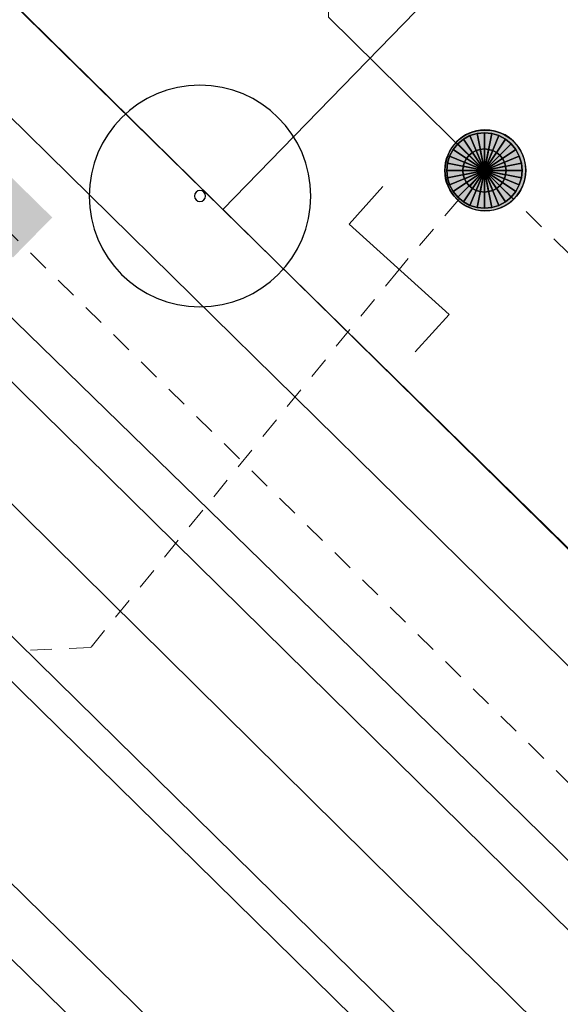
# Model space of a CAD drawing. Header units: metres. Extents: x 2695560 to 2696939, y 1260491 to 1262050.
# Tile 542 of 656: x 2695947.61 to 2695952.63, y 1261135.28 to 1261144.41. Entities that reach past the tile are written whole.
import ezdxf

# ---------------------------------------------------------------- set-up
doc = ezdxf.new("R2010")
doc.units = ezdxf.units.M
doc.linetypes.add('AUSGEZOGEN', pattern=[0])
doc.linetypes.add('VERDECKT2_S2', pattern=[0.36, 0.2, -0.16])
for name, color, linetype in [('XR$1$AV_Linien (BB)', 7, 'AUSGEZOGEN'), ('XR$1$AW_LK_Schachtdeckel', 24, 'AUSGEZOGEN'), ('XR$1$AW_LK_Zwischenpunkt', 24, 'AUSGEZOGEN'), ('XR$1$GR_Baum', 94, 'AUSGEZOGEN'), ('XR$1$Liegenschaftsgrenzen', 7, 'AUSGEZOGEN'), ('XR$1$PFAW', 255, 'AUSGEZOGEN')]:
    doc.layers.add(name, color=color, linetype=linetype)
for name, color, linetype, lineweight in [('XR$2$ABW-Linie-R-genau', 4, 'AUSGEZOGEN', 18), ('XR$2$ABW-Linie-R-ungenau', 4, 'VERDECKT2_S2', 18), ('XR$2$ABW-LinieFlaeche-R-genau', 4, 'AUSGEZOGEN', 18), ('XR$2$ABW-Punkt', 6, 'AUSGEZOGEN', 18), ('XR$2$ELE-Flaeche-oberirdisch', 1, 'AUSGEZOGEN', 18), ('XR$2$ELE-Linie-ungenau', 1, 'VERDECKT2_S2', 18), ('XR$2$GAS-Linie-genau', 12, 'AUSGEZOGEN', 18), ('XR$2$WAS-LinieFlaeche-genau', 5, 'AUSGEZOGEN', 18)]:
    doc.layers.add(name, color=color, linetype=linetype, lineweight=lineweight)

# ---------------------------------------------------------------- blocks, each defined once
blk = doc.blocks.new('WBGR1')
at = {"color": 94, "transparency": 33554687}
for radius, start, end in [(1, 90, 270), (1, 270, 90), (0.05, 90, 270), (0.05, 270, 90)]:
    blk.add_arc((0, 0), radius, start, end, dxfattribs=at)
blk = doc.blocks.new('BAW2093')
at = {"transparency": 33554687}
blk.add_lwpolyline([(-0.375, -0.5), (0, -0.5), (0, 0.5), (0.375, 0.5)], dxfattribs=at)
blk = doc.blocks.new('BAW2082')
at = {"layer": 'XR$1$PFAW', "transparency": 33554687}
blk.add_hatch(color=7, dxfattribs=at).paths.add_polyline_path([(0.509, -0.003), (0.499, 0.098), (0.469, 0.194), (0.42, 0.283), (0.354, 0.359), (0.274, 0.421), (0.183, 0.466), (0.085, 0.491), (-0.016, 0.496), (-0.116, 0.481), (-0.211, 0.446), (-0.297, 0.392), (-0.37, 0.323), (-0.428, 0.24), (-0.468, 0.147), (-0.488, 0.047), (-0.488, -0.054), (-0.468, -0.153), (-0.428, -0.246), (-0.37, -0.329), (-0.297, -0.398), (-0.211, -0.452), (-0.116, -0.487), (-0.016, -0.502), (0.085, -0.497), (0.183, -0.472), (0.274, -0.427), (0.354, -0.366), (0.42, -0.289), (0.469, -0.2), (0.499, -0.104)])
at = {"transparency": 33554687}
for start, end in [(91.1948, 268.8052), (268.8052, 91.1948)]:
    blk.add_arc((0.01, 0), 0.5, start, end, dxfattribs=at)
at = {"layer": 'XR$1$PFAW', "transparency": 33554687}
blk.add_circle((0.009, -0.003), 0.5, dxfattribs=at)
blk = doc.blocks.new('ABW-NORMSCHACHT_WEITERE')
at = {"layer": 'XR$2$ABW-Punkt', "linetype": 'AUSGEZOGEN', "lineweight": 25, "transparency": 33554687}
for points in [[(-76.5, 184.8, 2500), (0, 0, 2500), (-111.1, 166.3, 2500)], [(-76.5, 184.8), (0, 0), (-111.1, 166.3)], [(-76.5, 184.8, 2500), (-76.5, 184.8), (-111.1, 166.3), (-111.1, 166.3, 2500)], [(-39, 196.2, 2500), (0, 0, 2500), (-76.5, 184.8, 2500)], [(-39, 196.2), (0, 0), (-76.5, 184.8)], [(-39, 196.2, 2500), (-39, 196.2), (-76.5, 184.8), (-76.5, 184.8, 2500)], [(0, 200, 2500), (0, 0, 2500), (-39, 196.2, 2500)], [(0, 200), (0, 0), (-39, 196.2)], [(0, 200, 2500), (0, 200), (-39, 196.2), (-39, 196.2, 2500)], [(39, 196.2, 2500), (0, 0, 2500), (0, 200, 2500)], [(39, 196.2), (0, 0), (0, 200)], [(39, 196.2, 2500), (39, 196.2), (0, 200), (0, 200, 2500)], [(76.5, 184.8, 2500), (0, 0, 2500), (39, 196.2, 2500)], [(76.5, 184.8), (0, 0), (39, 196.2)], [(111.1, 166.3, 2500), (0, 0, 2500), (76.5, 184.8, 2500)], [(111.1, 166.3), (0, 0), (76.5, 184.8)], [(76.5, 184.8, 2500), (76.5, 184.8), (39, 196.2), (39, 196.2, 2500)], [(111.1, 166.3, 2500), (111.1, 166.3), (76.5, 184.8), (76.5, 184.8, 2500)], [(-166.3, 111.1, 2500), (0, 0, 2500), (-184.8, 76.5, 2500)], [(-166.3, 111.1), (0, 0), (-184.8, 76.5)], [(-166.3, 111.1, 2500), (-166.3, 111.1), (-184.8, 76.5), (-184.8, 76.5, 2500)], [(-141.4, 141.4, 2500), (0, 0, 2500), (-166.3, 111.1, 2500)], [(-141.4, 141.4), (0, 0), (-166.3, 111.1)], [(-141.4, 141.4, 2500), (-141.4, 141.4), (-166.3, 111.1), (-166.3, 111.1, 2500)], [(-111.1, 166.3, 2500), (0, 0, 2500), (-141.4, 141.4, 2500)], [(-111.1, 166.3), (0, 0), (-141.4, 141.4)], [(-111.1, 166.3, 2500), (-111.1, 166.3), (-141.4, 141.4), (-141.4, 141.4, 2500)], [(141.4, 141.4, 2500), (0, 0, 2500), (111.1, 166.3, 2500)], [(141.4, 141.4), (0, 0), (111.1, 166.3)], [(166.3, 111.1, 2500), (0, 0, 2500), (141.4, 141.4, 2500)], [(166.3, 111.1), (0, 0), (141.4, 141.4)], [(184.8, 76.5, 2500), (0, 0, 2500), (166.3, 111.1, 2500)], [(184.8, 76.5), (0, 0), (166.3, 111.1)], [(141.4, 141.4, 2500), (141.4, 141.4), (111.1, 166.3), (111.1, 166.3, 2500)], [(166.3, 111.1, 2500), (166.3, 111.1), (141.4, 141.4), (141.4, 141.4, 2500)], [(184.8, 76.5, 2500), (184.8, 76.5), (166.3, 111.1), (166.3, 111.1, 2500)], [(-196.2, 39, 2500), (0, 0, 2500), (-200, 0, 2500)], [(-196.2, 39), (0, 0), (-200, 0)], [(-196.2, 39, 2500), (-196.2, 39), (-200, 0), (-200, 0, 2500)], [(-200, 0, 2500), (0, 0, 2500), (-196.2, -39, 2500)], [(-200, 0), (0, 0), (-196.2, -39)], [(-184.8, 76.5, 2500), (0, 0, 2500), (-196.2, 39, 2500)], [(-184.8, 76.5), (0, 0), (-196.2, 39)], [(-184.8, 76.5, 2500), (-184.8, 76.5), (-196.2, 39), (-196.2, 39, 2500)], [(-196.2, -39, 2500), (0, 0, 2500), (-184.8, -76.5, 2500)], [(-196.2, -39), (0, 0), (-184.8, -76.5)], [(-184.8, -76.5, 2500), (0, 0, 2500), (-166.3, -111.1, 2500)], [(-184.8, -76.5), (0, 0), (-166.3, -111.1)], [(-166.3, -111.1, 2500), (0, 0, 2500), (-141.4, -141.4, 2500)], [(-166.3, -111.1), (0, 0), (-141.4, -141.4)], [(-141.4, -141.4, 2500), (0, 0, 2500), (-111.1, -166.3, 2500)], [(-141.4, -141.4), (0, 0), (-111.1, -166.3)], [(-111.1, -166.3, 2500), (0, 0, 2500), (-76.5, -184.8, 2500)], [(-111.1, -166.3), (0, 0), (-76.5, -184.8)], [(-76.5, -184.8, 2500), (0, 0, 2500), (-39, -196.2, 2500)], [(-76.5, -184.8), (0, 0), (-39, -196.2)], [(-39, -196.2, 2500), (0, 0, 2500), (0, -200, 2500)], [(-39, -196.2), (0, 0), (0, -200)], [(196.2, 39, 2500), (0, 0, 2500), (184.8, 76.5, 2500)], [(196.2, 39), (0, 0), (184.8, 76.5)], [(200, 0, 2500), (0, 0, 2500), (196.2, 39, 2500)], [(200, 0), (0, 0), (196.2, 39)], [(0, -200, 2500), (0, 0, 2500), (39, -196.2, 2500)], [(39, -196.2, 2500), (0, 0, 2500), (76.5, -184.8, 2500)], [(76.5, -184.8, 2500), (0, 0, 2500), (111.1, -166.3, 2500)], [(111.1, -166.3, 2500), (0, 0, 2500), (141.4, -141.4, 2500)], [(141.4, -141.4, 2500), (0, 0, 2500), (166.3, -111.1, 2500)], [(166.3, -111.1, 2500), (0, 0, 2500), (184.8, -76.5, 2500)], [(184.8, -76.5, 2500), (0, 0, 2500), (196.2, -39, 2500)], [(196.2, -39, 2500), (0, 0, 2500), (200, 0, 2500)], [(0, -200), (0, 0), (39, -196.2)], [(39, -196.2), (0, 0), (76.5, -184.8)], [(76.5, -184.8), (0, 0), (111.1, -166.3)], [(111.1, -166.3), (0, 0), (141.4, -141.4)], [(141.4, -141.4), (0, 0), (166.3, -111.1)], [(166.3, -111.1), (0, 0), (184.8, -76.5)], [(184.8, -76.5), (0, 0), (196.2, -39)], [(196.2, -39), (0, 0), (200, 0)], [(196.2, 39, 2500), (196.2, 39), (184.8, 76.5), (184.8, 76.5, 2500)], [(200, 0, 2500), (200, 0), (196.2, 39), (196.2, 39, 2500)], [(-200, 0, 2500), (-200, 0), (-196.2, -39), (-196.2, -39, 2500)], [(-196.2, -39, 2500), (-196.2, -39), (-184.8, -76.5), (-184.8, -76.5, 2500)], [(-184.8, -76.5, 2500), (-184.8, -76.5), (-166.3, -111.1), (-166.3, -111.1, 2500)], [(166.3, -111.1, 2500), (166.3, -111.1), (184.8, -76.5), (184.8, -76.5, 2500)], [(184.8, -76.5, 2500), (184.8, -76.5), (196.2, -39), (196.2, -39, 2500)], [(196.2, -39, 2500), (196.2, -39), (200, 0), (200, 0, 2500)], [(-166.3, -111.1, 2500), (-166.3, -111.1), (-141.4, -141.4), (-141.4, -141.4, 2500)], [(-141.4, -141.4, 2500), (-141.4, -141.4), (-111.1, -166.3), (-111.1, -166.3, 2500)], [(-111.1, -166.3, 2500), (-111.1, -166.3), (-76.5, -184.8), (-76.5, -184.8, 2500)], [(76.5, -184.8, 2500), (76.5, -184.8), (111.1, -166.3), (111.1, -166.3, 2500)], [(111.1, -166.3, 2500), (111.1, -166.3), (141.4, -141.4), (141.4, -141.4, 2500)], [(141.4, -141.4, 2500), (141.4, -141.4), (166.3, -111.1), (166.3, -111.1, 2500)], [(-76.5, -184.8, 2500), (-76.5, -184.8), (-39, -196.2), (-39, -196.2, 2500)], [(-39, -196.2, 2500), (-39, -196.2), (0, -200), (0, -200, 2500)], [(0, -200, 2500), (0, -200), (39, -196.2), (39, -196.2, 2500)], [(39, -196.2, 2500), (39, -196.2), (76.5, -184.8), (76.5, -184.8, 2500)]]:
    blk.add_3dface(points, dxfattribs=at)
blk = doc.blocks.new('ABW-DECKEL')
at = {"layer": 'XR$2$ABW-Punkt', "linetype": 'AUSGEZOGEN', "lineweight": 25, "transparency": 33554687}
for points in [[(-194.4, 291, 2500), (0, 0, 2500), (-247.5, 247.5, 2500)], [(-194.4, 291), (0, 0), (-247.5, 247.5)], [(-194.4, 291, 2500), (-194.4, 291), (-247.5, 247.5), (-247.5, 247.5, 2500)], [(-133.9, 323.4, 2500), (0, 0, 2500), (-194.4, 291, 2500)], [(-133.9, 323.4), (0, 0), (-194.4, 291)], [(-133.9, 323.4, 2500), (-133.9, 323.4), (-194.4, 291), (-194.4, 291, 2500)], [(-68.3, 343.3, 2500), (0, 0, 2500), (-133.9, 323.4, 2500)], [(-68.3, 343.3), (0, 0), (-133.9, 323.4)], [(-68.3, 343.3, 2500), (-68.3, 343.3), (-133.9, 323.4), (-133.9, 323.4, 2500)], [(0, 350, 2500), (0, 0, 2500), (-68.3, 343.3, 2500)], [(0, 350), (0, 0), (-68.3, 343.3)], [(0, 350, 2500), (0, 350), (-68.3, 343.3), (-68.3, 343.3, 2500)], [(68.3, 343.3, 2500), (0, 0, 2500), (0, 350, 2500)], [(68.3, 343.3), (0, 0), (0, 350)], [(68.3, 343.3, 2500), (68.3, 343.3), (0, 350), (0, 350, 2500)], [(133.9, 323.4, 2500), (0, 0, 2500), (68.3, 343.3, 2500)], [(133.9, 323.4), (0, 0), (68.3, 343.3)], [(194.4, 291, 2500), (0, 0, 2500), (133.9, 323.4, 2500)], [(194.4, 291), (0, 0), (133.9, 323.4)], [(247.5, 247.5, 2500), (0, 0, 2500), (194.4, 291, 2500)], [(247.5, 247.5), (0, 0), (194.4, 291)], [(133.9, 323.4, 2500), (133.9, 323.4), (68.3, 343.3), (68.3, 343.3, 2500)], [(194.4, 291, 2500), (194.4, 291), (133.9, 323.4), (133.9, 323.4, 2500)], [(247.5, 247.5, 2500), (247.5, 247.5), (194.4, 291), (194.4, 291, 2500)], [(-291, 194.4, 2500), (0, 0, 2500), (-323.4, 133.9, 2500)], [(-291, 194.4), (0, 0), (-323.4, 133.9)], [(-291, 194.4, 2500), (-291, 194.4), (-323.4, 133.9), (-323.4, 133.9, 2500)], [(-247.5, 247.5, 2500), (0, 0, 2500), (-291, 194.4, 2500)], [(-247.5, 247.5), (0, 0), (-291, 194.4)], [(-247.5, 247.5, 2500), (-247.5, 247.5), (-291, 194.4), (-291, 194.4, 2500)], [(291, 194.4, 2500), (0, 0, 2500), (247.5, 247.5, 2500)], [(291, 194.4), (0, 0), (247.5, 247.5)], [(323.4, 133.9, 2500), (0, 0, 2500), (291, 194.4, 2500)], [(323.4, 133.9), (0, 0), (291, 194.4)], [(291, 194.4, 2500), (291, 194.4), (247.5, 247.5), (247.5, 247.5, 2500)], [(323.4, 133.9, 2500), (323.4, 133.9), (291, 194.4), (291, 194.4, 2500)], [(-323.4, 133.9, 2500), (0, 0, 2500), (-343.3, 68.3, 2500)], [(-323.4, 133.9), (0, 0), (-343.3, 68.3)], [(-323.4, 133.9, 2500), (-323.4, 133.9), (-343.3, 68.3), (-343.3, 68.3, 2500)], [(343.3, 68.3, 2500), (0, 0, 2500), (323.4, 133.9, 2500)], [(343.3, 68.3), (0, 0), (323.4, 133.9)], [(343.3, 68.3, 2500), (343.3, 68.3), (323.4, 133.9), (323.4, 133.9, 2500)], [(-343.3, 68.3, 2500), (0, 0, 2500), (-350, 0, 2500)], [(-343.3, 68.3), (0, 0), (-350, 0)], [(-343.3, 68.3, 2500), (-343.3, 68.3), (-350, 0), (-350, 0, 2500)], [(-350, 0, 2500), (0, 0, 2500), (-343.3, -68.3, 2500)], [(-350, 0), (0, 0), (-343.3, -68.3)], [(-343.3, -68.3, 2500), (0, 0, 2500), (-323.4, -133.9, 2500)], [(-343.3, -68.3), (0, 0), (-323.4, -133.9)], [(-323.4, -133.9, 2500), (0, 0, 2500), (-291, -194.4, 2500)], [(-323.4, -133.9), (0, 0), (-291, -194.4)], [(-291, -194.4, 2500), (0, 0, 2500), (-247.5, -247.5, 2500)], [(-291, -194.4), (0, 0), (-247.5, -247.5)], [(-247.5, -247.5, 2500), (0, 0, 2500), (-194.4, -291, 2500)], [(-247.5, -247.5), (0, 0), (-194.4, -291)], [(-194.4, -291, 2500), (0, 0, 2500), (-133.9, -323.4, 2500)], [(-194.4, -291), (0, 0), (-133.9, -323.4)], [(-133.9, -323.4, 2500), (0, 0, 2500), (-68.3, -343.3, 2500)], [(-133.9, -323.4), (0, 0), (-68.3, -343.3)], [(-68.3, -343.3, 2500), (0, 0, 2500), (0, -350, 2500)], [(-68.3, -343.3), (0, 0), (0, -350)], [(350, 0, 2500), (0, 0, 2500), (343.3, 68.3, 2500)], [(350, 0), (0, 0), (343.3, 68.3)], [(0, -350, 2500), (0, 0, 2500), (68.3, -343.3, 2500)], [(68.3, -343.3, 2500), (0, 0, 2500), (133.9, -323.4, 2500)], [(133.9, -323.4, 2500), (0, 0, 2500), (194.4, -291, 2500)], [(194.4, -291, 2500), (0, 0, 2500), (247.5, -247.5, 2500)], [(247.5, -247.5, 2500), (0, 0, 2500), (291, -194.4, 2500)], [(291, -194.4, 2500), (0, 0, 2500), (323.4, -133.9, 2500)], [(323.4, -133.9, 2500), (0, 0, 2500), (343.3, -68.3, 2500)], [(343.3, -68.3, 2500), (0, 0, 2500), (350, 0, 2500)], [(0, -350), (0, 0), (68.3, -343.3)], [(68.3, -343.3), (0, 0), (133.9, -323.4)], [(133.9, -323.4), (0, 0), (194.4, -291)], [(194.4, -291), (0, 0), (247.5, -247.5)], [(247.5, -247.5), (0, 0), (291, -194.4)], [(291, -194.4), (0, 0), (323.4, -133.9)], [(323.4, -133.9), (0, 0), (343.3, -68.3)], [(343.3, -68.3), (0, 0), (350, 0)], [(350, 0, 2500), (350, 0), (343.3, 68.3), (343.3, 68.3, 2500)], [(-350, 0, 2500), (-350, 0), (-343.3, -68.3), (-343.3, -68.3, 2500)], [(-343.3, -68.3, 2500), (-343.3, -68.3), (-323.4, -133.9), (-323.4, -133.9, 2500)], [(323.4, -133.9, 2500), (323.4, -133.9), (343.3, -68.3), (343.3, -68.3, 2500)], [(343.3, -68.3, 2500), (343.3, -68.3), (350, 0), (350, 0, 2500)], [(-323.4, -133.9, 2500), (-323.4, -133.9), (-291, -194.4), (-291, -194.4, 2500)], [(291, -194.4, 2500), (291, -194.4), (323.4, -133.9), (323.4, -133.9, 2500)], [(-291, -194.4, 2500), (-291, -194.4), (-247.5, -247.5), (-247.5, -247.5, 2500)], [(-247.5, -247.5, 2500), (-247.5, -247.5), (-194.4, -291), (-194.4, -291, 2500)], [(194.4, -291, 2500), (194.4, -291), (247.5, -247.5), (247.5, -247.5, 2500)], [(247.5, -247.5, 2500), (247.5, -247.5), (291, -194.4), (291, -194.4, 2500)], [(-194.4, -291, 2500), (-194.4, -291), (-133.9, -323.4), (-133.9, -323.4, 2500)], [(-133.9, -323.4, 2500), (-133.9, -323.4), (-68.3, -343.3), (-68.3, -343.3, 2500)], [(-68.3, -343.3, 2500), (-68.3, -343.3), (0, -350), (0, -350, 2500)], [(0, -350, 2500), (0, -350), (68.3, -343.3), (68.3, -343.3, 2500)], [(68.3, -343.3, 2500), (68.3, -343.3), (133.9, -323.4), (133.9, -323.4, 2500)], [(133.9, -323.4, 2500), (133.9, -323.4), (194.4, -291), (194.4, -291, 2500)]]:
    blk.add_3dface(points, dxfattribs=at)

msp = doc.modelspace()

# ---------------------------------------------------------------- hatches: boundary and pattern name
at = {"transparency": 33554687}
msp.add_hatch(color=7, dxfattribs=at).paths.add_polyline_path([(2695946.712, 1261143.7588), (2695946.3484, 1261143.3882), (2695947.552, 1261142.2072), (2695947.9156, 1261142.5778)])

# ---------------------------------------------------------------- linework, layer by layer
at = {"layer": 'XR$1$AV_Linien (BB)', "color": 7, "linetype": 'AUSGEZOGEN', "transparency": 33554687}
msp.add_line((2695949.498, 1261142.652), (2695953.42, 1261138.803), dxfattribs=at)
for points in [[(2695912.345, 1261175.718), (2695926.4, 1261161.876), (2695940.15, 1261148.326), (2695941.253, 1261147.243), (2695955.207, 1261133.505), (2695970.589, 1261118.364), (2695983.966, 1261105.191), (2695997.573, 1261091.812), (2696011.38, 1261078.224), (2696025.663, 1261064.169), (2696031.79, 1261058.157), (2696031.913, 1261058.03)], [(2695932.705, 1261159.174), (2695942.67, 1261149.35), (2695949.498, 1261142.652)], [(2695952.96, 1261146.216), (2695951.398, 1261144.609), (2695950.046, 1261143.216), (2695949.498, 1261142.652)]]:
    msp.add_lwpolyline(points, dxfattribs=at)
at = {"layer": 'XR$1$Liegenschaftsgrenzen', "color": 7, "linetype": 'AUSGEZOGEN', "transparency": 33554687}
msp.add_line((2695929.22, 1261162.61), (2695971.7, 1261120.8), dxfattribs=at)
at = {"layer": 'XR$2$ABW-Linie-R-genau', "linetype": 'AUSGEZOGEN', "transparency": 33554687}
msp.add_lwpolyline([(2695952.454, 1261146.695), (2695950.474, 1261144.685), (2695950.476, 1261144.433), (2695951.382, 1261143.542), (2695951.602, 1261143.325), (2695951.919, 1261143.017)], dxfattribs=at)
at = {"layer": 'XR$2$ABW-Linie-R-ungenau', "linetype": 'VERDECKT2_S2', "transparency": 33554687}
msp.add_line((2695955.275, 1261139.714), (2695951.919, 1261143.017), dxfattribs=at)
msp.add_lwpolyline([(2695951.919, 1261143.017), (2695951.131, 1261142.096), (2695948.273, 1261138.59), (2695947.671, 1261138.566)], dxfattribs=at)
at = {"layer": 'XR$2$ABW-LinieFlaeche-R-genau', "linetype": 'AUSGEZOGEN', "transparency": 33554687}
msp.add_lwpolyline([(2695959.8099, 1261126.214), (2695908.4679, 1261176.679), (2695908.6781, 1261176.893), (2695960.0201, 1261126.428), (2695959.8099, 1261126.214)], close=True, dxfattribs=at)
at = {"layer": 'XR$2$ELE-Flaeche-oberirdisch', "transparency": 33554687}
msp.add_lwpolyline([(2695978.887, 1261112.616), (2695970.243, 1261121.159), (2695961.808, 1261129.46), (2695953.036, 1261138.091), (2695944.439, 1261146.547), (2695935.551, 1261155.294), (2695931.042, 1261159.731), (2695917.781, 1261172.926), (2695914.461, 1261176.26), (2695914.318, 1261176.12), (2695914.058, 1261175.859), (2695913.867, 1261175.669), (2695913.654, 1261175.458), (2695916.861, 1261172.011), (2695930.107, 1261158.78), (2695934.67, 1261154.398), (2695943.494, 1261145.587), (2695952.134, 1261137.172), (2695960.919, 1261128.558), (2695969.292, 1261120.195), (2695977.982, 1261111.698)], dxfattribs=at)
at = {"layer": 'XR$2$ELE-Linie-ungenau', "linetype": 'VERDECKT2_S2', "transparency": 33554687}
msp.add_lwpolyline([(2696030.717, 1261060.528), (2695916.23, 1261173.248), (2695914.65, 1261174.998), (2695913.151, 1261176.828), (2695910.381, 1261181.698), (2695909.521, 1261182.888), (2695908.821, 1261184.158), (2695908.281, 1261185.818), (2695907.991, 1261187.528), (2695907.991, 1261189.028), (2695908.301, 1261190.738), (2695908.851, 1261192.348), (2695909.521, 1261193.618), (2695910.381, 1261194.698), (2695911.441, 1261195.868), (2695916.234, 1261200.521)], dxfattribs=at)
at = {"layer": 'XR$2$GAS-Linie-genau', "linetype": 'AUSGEZOGEN', "transparency": 33554687}
msp.add_lwpolyline([(2695966.849, 1261120.818), (2695966.499, 1261121.188), (2695943.929, 1261143.488)], dxfattribs=at)
at = {"layer": 'XR$2$WAS-LinieFlaeche-genau', "linetype": 'AUSGEZOGEN', "transparency": 33554687}
msp.add_lwpolyline([(2695914.8421, 1261168.4994), (2695968.1301, 1261116.1894), (2695967.7799, 1261115.8326), (2695914.4919, 1261168.1426), (2695914.8421, 1261168.4994)], close=True, dxfattribs=at)

# ---------------------------------------------------------------- block references
at = {"layer": 'XR$1$AW_LK_Schachtdeckel', "color": 24, "linetype": 'AUSGEZOGEN', "lineweight": -3, "transparency": 33554687, "xscale": 0.7499999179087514, "yscale": 0.7499999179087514}
msp.add_blockref('BAW2082', (2695951.924, 1261143.015), dxfattribs=at)
at = {"layer": 'XR$1$AW_LK_Zwischenpunkt', "color": 24, "linetype": 'AUSGEZOGEN', "lineweight": -3, "transparency": 33554687, "xscale": 1.250000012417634, "yscale": 1.250000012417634, "rotation": 47.944492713}
msp.add_blockref('BAW2093', (2695951.132, 1261142.098), dxfattribs=at)
at = {"layer": 'XR$1$GR_Baum', "color": 94, "linetype": 'AUSGEZOGEN', "lineweight": -3, "transparency": 33554687, "xscale": 1.027451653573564, "yscale": 1.027451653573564}
msp.add_blockref('WBGR1', (2695949.285, 1261142.776), dxfattribs=at)
at = {"layer": 'XR$2$ABW-Punkt', "color": 6, "linetype": 'AUSGEZOGEN', "lineweight": 18, "transparency": 33554687, "xscale": 0.001, "yscale": 0.001, "zscale": 0.001, "rotation": 360}
for name in ['ABW-DECKEL', 'ABW-NORMSCHACHT_WEITERE']:
    msp.add_blockref(name, (2695951.923, 1261143.013), dxfattribs=at)

doc.saveas('drawing.dxf')
